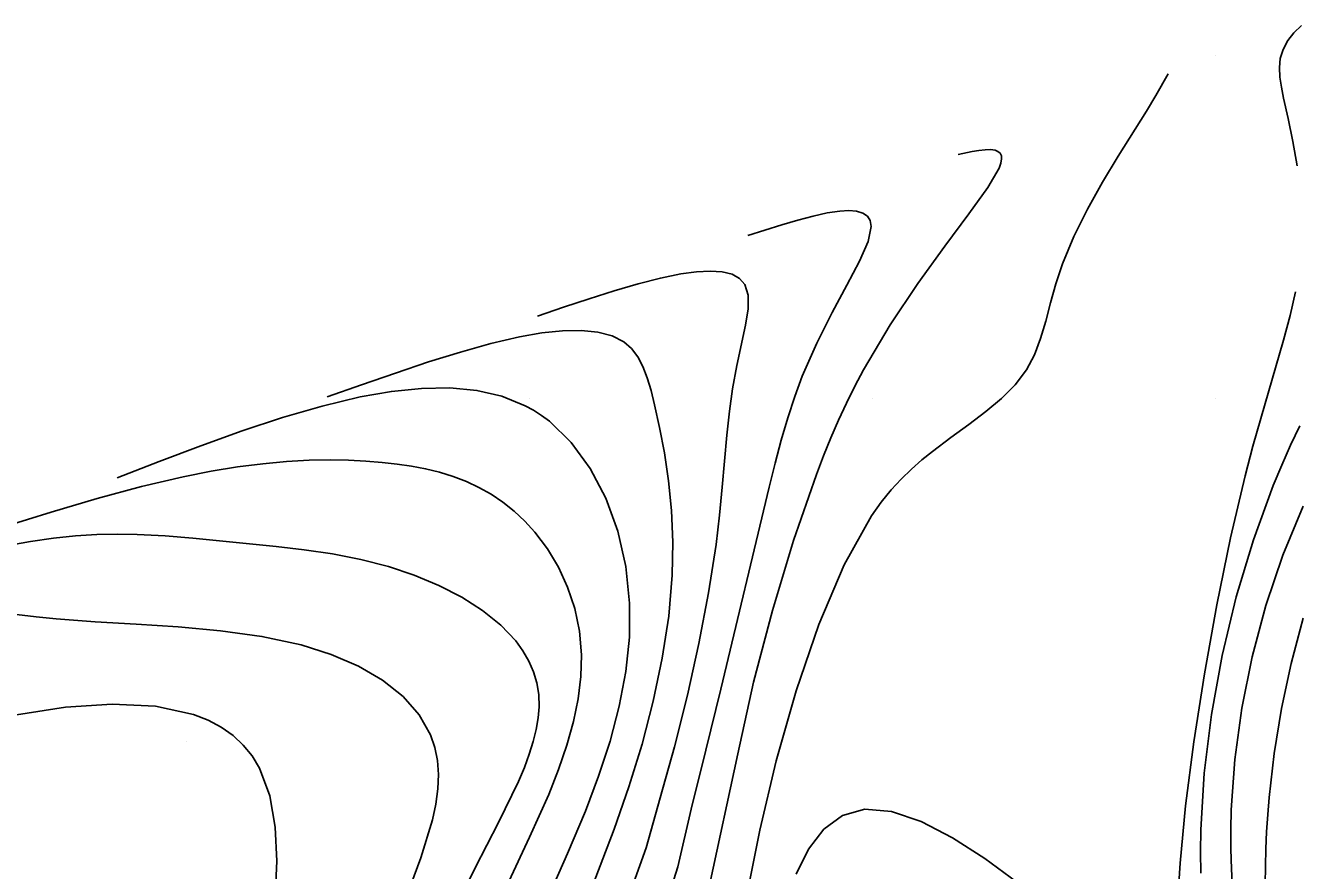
# Model space of a CAD drawing. Extents: x 2602990 to 2605851, y 618069 to 619180.
# Drawn here: x 2603385.29 to 2603422.33, y 618716.22 to 618740.88 of the extents above; entities that cross this region are included whole.
import ezdxf

# ---------------------------------------------------------------- set-up
doc = ezdxf.new("R2010")
doc.units = 0
for name, color, linetype in [('DTM Contours Major', 7, 'Continuous'), ('DTM Contours Minor', 7, 'Continuous'), ('Exist DTM QL2 LIDAR Elevation Point', 7, 'Continuous')]:
    doc.layers.add(name, color=color, linetype=linetype)

msp = doc.modelspace()

# ---------------------------------------------------------------- linework, layer by layer
at = {"layer": 'DTM Contours Major'}
for points in [[(2603422.5, 618740.878), (2603422.278, 618740.656), (2603422.108, 618740.439), (2603421.966, 618740.177), (2603421.887, 618739.915), (2603421.86, 618739.646), (2603421.873, 618739.368), (2603421.917, 618739.074), (2603421.981, 618738.759), (2603422.112, 618738.159), (2603422.252, 618737.495), (2603422.381, 618736.78)], [(2603422.334, 618733.104), (2603422.175, 618732.413), (2603421.983, 618731.698), (2603421.314, 618729.409), (2603421.089, 618728.602), (2603420.863, 618727.741), (2603420.437, 618725.928), (2603420.036, 618723.974), (2603419.673, 618721.963), (2603419.364, 618719.98), (2603419.122, 618718.11), (2603418.963, 618716.437), (2603418.924, 618715.846)], [(2603385.038, 618720.764), (2603386.458, 618720.99), (2603387.827, 618721.08), (2603389.09, 618721.016), (2603390.192, 618720.778), (2603390.62, 618720.612), (2603391.006, 618720.407), (2603391.348, 618720.164), (2603391.647, 618719.883), (2603391.904, 618719.565), (2603392.118, 618719.21), (2603392.419, 618718.405), (2603392.579, 618717.488), (2603392.624, 618716.495), (2603392.58, 618715.458)], [(2603414.195, 618715.891), (2603413.268, 618716.569), (2603412.331, 618717.172), (2603411.415, 618717.649), (2603410.55, 618717.946), (2603409.767, 618718.013), (2603409.124, 618717.83), (2603408.579, 618717.429), (2603408.128, 618716.845), (2603407.768, 618716.112)]]:
    msp.add_lwpolyline(points, dxfattribs=at)
at = {"layer": 'DTM Contours Minor'}
for points in [[(2603418.618, 618739.468), (2603418.252, 618738.831), (2603417.98, 618738.38), (2603417.157, 618737.062), (2603416.705, 618736.308), (2603416.264, 618735.519), (2603415.863, 618734.716), (2603415.532, 618733.92), (2603415.342, 618733.341), (2603415.187, 618732.783), (2603415.045, 618732.249), (2603414.895, 618731.743), (2603414.716, 618731.269), (2603414.488, 618730.833), (2603414.158, 618730.394), (2603413.756, 618729.99), (2603413.299, 618729.609), (2603412.8, 618729.233), (2603412.275, 618728.851), (2603411.74, 618728.446), (2603411.436, 618728.199), (2603411.134, 618727.933), (2603410.835, 618727.644), (2603410.54, 618727.325), (2603410.25, 618726.97), (2603409.966, 618726.573), (2603409.164, 618725.143), (2603408.427, 618723.403), (2603407.766, 618721.461), (2603407.189, 618719.425), (2603406.709, 618717.403), (2603406.335, 618715.502)], [(2603412.488, 618737.111), (2603412.904, 618737.197), (2603413.099, 618737.23), (2603413.278, 618737.251), (2603413.436, 618737.254), (2603413.568, 618737.237), (2603413.654, 618737.203), (2603413.716, 618737.15), (2603413.752, 618737.076), (2603413.76, 618736.98), (2603413.738, 618736.86), (2603413.685, 618736.715), (2603413.354, 618736.148), (2603412.807, 618735.38), (2603412.108, 618734.44), (2603411.319, 618733.351), (2603410.506, 618732.139), (2603409.731, 618730.831), (2603409.478, 618730.351), (2603409.237, 618729.861), (2603409.006, 618729.36), (2603408.784, 618728.847), (2603408.569, 618728.32), (2603408.36, 618727.778), (2603407.693, 618725.847), (2603407.082, 618723.804), (2603406.528, 618721.716), (2603406.066, 618719.63), (2603405.239, 618715.793)], [(2603406.358, 618734.753), (2603407.346, 618735.063), (2603407.818, 618735.2), (2603408.263, 618735.317), (2603408.673, 618735.405), (2603409.038, 618735.459), (2603409.305, 618735.473), (2603409.531, 618735.454), (2603409.713, 618735.401), (2603409.847, 618735.311), (2603409.93, 618735.182), (2603409.958, 618735.011), (2603409.864, 618734.575), (2603409.612, 618734), (2603409.249, 618733.303), (2603408.82, 618732.501), (2603408.371, 618731.61), (2603407.948, 618730.648), (2603407.725, 618730.048), (2603407.522, 618729.426), (2603407.334, 618728.78), (2603407.155, 618728.108), (2603406.98, 618727.409), (2603405.572, 618721.516), (2603405.139, 618719.737), (2603404.709, 618718.011), (2603404.316, 618716.332), (2603404.038, 618715.438)], [(2603400.228, 618732.395), (2603400.987, 618732.653), (2603401.736, 618732.903), (2603402.464, 618733.134), (2603403.159, 618733.338), (2603403.81, 618733.506), (2603404.407, 618733.629), (2603404.861, 618733.691), (2603405.264, 618733.712), (2603405.611, 618733.688), (2603405.898, 618733.616), (2603406.121, 618733.492), (2603406.274, 618733.314), (2603406.367, 618733.004), (2603406.365, 618732.606), (2603406.292, 618732.128), (2603406.041, 618730.956), (2603405.914, 618730.278), (2603405.823, 618729.623), (2603405.75, 618728.926), (2603405.615, 618727.409), (2603405.534, 618726.59), (2603405.432, 618725.73), (2603405.216, 618724.323), (2603404.935, 618722.85), (2603404.599, 618721.342), (2603404.22, 618719.829), (2603403.807, 618718.342), (2603403.391, 618716.884), (2603403.028, 618715.855)], [(2603394.097, 618730.037), (2603395.095, 618730.392), (2603396.083, 618730.736), (2603397.048, 618731.058), (2603397.98, 618731.349), (2603398.869, 618731.596), (2603399.703, 618731.79), (2603400.356, 618731.905), (2603400.957, 618731.969), (2603401.502, 618731.98), (2603401.985, 618731.931), (2603402.401, 618731.82), (2603402.745, 618731.642), (2603402.969, 618731.447), (2603403.152, 618731.207), (2603403.302, 618730.922), (2603403.427, 618730.595), (2603403.537, 618730.224), (2603403.641, 618729.813), (2603403.788, 618729.148), (2603403.927, 618728.406), (2603404.046, 618727.596), (2603404.132, 618726.726), (2603404.173, 618725.804), (2603404.157, 618724.837), (2603404.054, 618723.646), (2603403.866, 618722.418), (2603403.602, 618721.168), (2603403.274, 618719.911), (2603402.892, 618718.66), (2603402.466, 618717.431), (2603401.601, 618715.16)], [(2603387.967, 618727.68), (2603389.191, 618728.154), (2603390.407, 618728.615), (2603391.61, 618729.048), (2603392.79, 618729.438), (2603393.943, 618729.773), (2603395.059, 618730.039), (2603395.967, 618730.198), (2603396.84, 618730.288), (2603397.671, 618730.301), (2603398.457, 618730.227), (2603399.19, 618730.058), (2603399.867, 618729.783), (2603400.111, 618729.648), (2603400.346, 618729.496), (2603400.573, 618729.327), (2603401.211, 618728.708), (2603401.762, 618727.952), (2603402.217, 618727.082), (2603402.565, 618726.122), (2603402.8, 618725.094), (2603402.912, 618724.02), (2603402.904, 618723.032), (2603402.799, 618722.029), (2603402.608, 618721.016), (2603402.341, 618719.997), (2603402.009, 618718.975), (2603401.622, 618717.953), (2603401.098, 618716.718), (2603400.558, 618715.487)], [(2603422.455, 618729.2), (2603422.187, 618728.631), (2603421.929, 618728.05), (2603421.681, 618727.455), (2603421.102, 618725.87), (2603420.603, 618724.205), (2603420.192, 618722.495), (2603419.878, 618720.77), (2603419.667, 618719.064), (2603419.568, 618717.408), (2603419.561, 618716.772), (2603419.573, 618716.144)], [(2603384.667, 618726.248), (2603386.048, 618726.681), (2603387.389, 618727.077), (2603388.675, 618727.424), (2603389.894, 618727.711), (2603390.706, 618727.87), (2603391.479, 618727.996), (2603392.213, 618728.089), (2603392.91, 618728.153), (2603393.571, 618728.19), (2603394.197, 618728.201), (2603394.717, 618728.192), (2603395.216, 618728.167), (2603395.7, 618728.128), (2603396.129, 618728.081), (2603396.55, 618728.02), (2603396.964, 618727.942), (2603397.368, 618727.843), (2603397.764, 618727.721), (2603398.152, 618727.572), (2603398.517, 618727.399), (2603398.872, 618727.198), (2603399.215, 618726.967), (2603399.543, 618726.707), (2603399.855, 618726.417), (2603400.149, 618726.096), (2603400.516, 618725.611), (2603400.837, 618725.073), (2603401.105, 618724.489), (2603401.311, 618723.865), (2603401.448, 618723.204), (2603401.508, 618722.514), (2603401.492, 618721.884), (2603401.413, 618721.235), (2603401.277, 618720.566), (2603401.085, 618719.878), (2603400.843, 618719.168), (2603400.554, 618718.438), (2603399.996, 618717.194), (2603399.389, 618715.9)], [(2603422.554, 618726.853), (2603421.959, 618725.424), (2603421.461, 618723.953), (2603421.062, 618722.459), (2603420.761, 618720.956), (2603420.559, 618719.462), (2603420.455, 618717.991), (2603420.441, 618717.418), (2603420.443, 618716.845), (2603420.46, 618716.268), (2603420.493, 618715.68), (2603420.541, 618715.077), (2603420.605, 618714.453), (2603420.687, 618713.787), (2603420.785, 618713.088), (2603420.9, 618712.352), (2603421.033, 618711.574), (2603421.183, 618710.75), (2603421.9, 618706.959), (2603423.158, 618698.028)], [(2603384.737, 618725.696), (2603385.443, 618725.822), (2603386.115, 618725.916), (2603386.758, 618725.982), (2603387.374, 618726.021), (2603387.971, 618726.036), (2603388.55, 618726.028), (2603388.96, 618726.01), (2603389.367, 618725.984), (2603390.18, 618725.915), (2603392.604, 618725.68), (2603393.425, 618725.583), (2603394.251, 618725.46), (2603395.072, 618725.299), (2603395.878, 618725.092), (2603396.633, 618724.84), (2603397.352, 618724.539), (2603398.021, 618724.193), (2603398.626, 618723.806), (2603399.153, 618723.381), (2603399.59, 618722.923), (2603399.803, 618722.634), (2603399.977, 618722.334), (2603400.111, 618722.022), (2603400.206, 618721.696), (2603400.26, 618721.356), (2603400.271, 618721.001), (2603400.247, 618720.675), (2603400.19, 618720.336), (2603400.103, 618719.982), (2603399.986, 618719.613), (2603399.843, 618719.227), (2603399.672, 618718.824), (2603399.088, 618717.62), (2603398.406, 618716.297), (2603397.719, 618714.877)], [(2603383.957, 618723.819), (2603385.604, 618723.622), (2603386.192, 618723.562), (2603387.324, 618723.478), (2603388.521, 618723.409), (2603389.752, 618723.331), (2603390.985, 618723.22), (2603392.189, 618723.053), (2603393.333, 618722.806), (2603394.207, 618722.528), (2603395.004, 618722.183), (2603395.708, 618721.773), (2603396.304, 618721.301), (2603396.776, 618720.768), (2603397.109, 618720.177), (2603397.232, 618719.812), (2603397.307, 618719.428), (2603397.335, 618719.025), (2603397.318, 618718.602), (2603397.26, 618718.16), (2603397.163, 618717.697), (2603396.825, 618716.589), (2603395.907, 618714.125)], [(2603422.553, 618723.58), (2603422.203, 618722.264), (2603421.922, 618720.945), (2603421.709, 618719.636), (2603421.56, 618718.352), (2603421.519, 618717.853), (2603421.488, 618717.355), (2603421.466, 618716.855), (2603421.453, 618716.347), (2603421.449, 618715.828), (2603421.454, 618715.294), (2603421.474, 618714.556), (2603421.511, 618713.773), (2603421.566, 618712.935), (2603421.64, 618712.031), (2603421.735, 618711.053), (2603421.854, 618709.99), (2603422.387, 618705.974)]]:
    msp.add_lwpolyline(points, dxfattribs=at)
at = {"layer": 'Exist DTM QL2 LIDAR Elevation Point'}
for p, q in [((2603420, 618740), (2603420, 618740)), ((2603400, 618730), (2603400, 618730)), ((2603410, 618730), (2603410, 618730)), ((2603420, 618730), (2603420, 618730)), ((2603390, 618720), (2603390, 618720)), ((2603400, 618720), (2603400, 618720))]:
    msp.add_line(p, q, dxfattribs=at)

doc.saveas('drawing.dxf')
